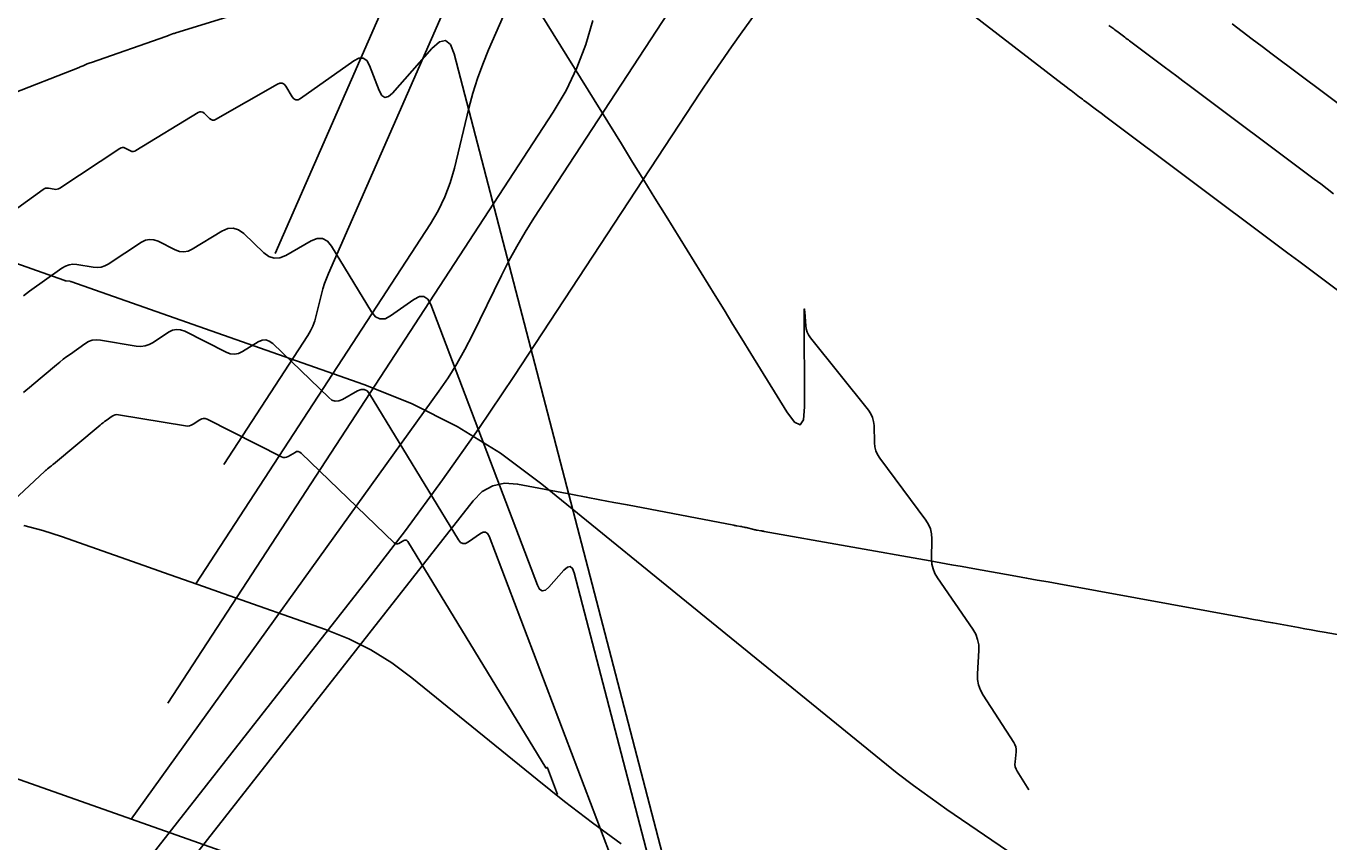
# Model space of a CAD drawing. Extents: x 1005228 to 1008882, y 1883389 to 1885754.
# Drawn here: x 1007626.7 to 1007678.8, y 1884810.1 to 1884842.7 of the extents above; entities that cross this region are included whole.
import ezdxf

# ---------------------------------------------------------------- set-up
doc = ezdxf.new("R2010")
doc.units = 0
for name, color, linetype in [('ATDIMS', 7, 'Continuous'), ('C-ANNO-NOTE', 7, 'Continuous'), ('S_BRIDGE', 7, 'Continuous'), ('TSOBSTACLE', 7, 'Continuous')]:
    doc.layers.add(name, color=color, linetype=linetype)

msp = doc.modelspace()

# ---------------------------------------------------------------- linework, layer by layer
at = {"layer": 'ATDIMS'}
for points in [[(1007649.687, 1884852.107), (1007645.16, 1884841.782), (1007644.925, 1884841.213), (1007644.716, 1884840.634), (1007644.533, 1884840.047), (1007644.375, 1884839.452), (1007643.797, 1884837.052), (1007643.628, 1884836.462), (1007643.411, 1884835.894), (1007643.146, 1884835.345), (1007642.833, 1884834.818), (1007633.44, 1884820.412)], [(1007625.325, 1884822.99), (1007627.4, 1884824.914), (1007627.428, 1884824.939), (1007627.456, 1884824.964), (1007627.485, 1884824.989), (1007627.515, 1884825.013), (1007627.633, 1884825.108), (1007627.663, 1884825.132), (1007627.692, 1884825.156), (1007627.722, 1884825.181), (1007627.751, 1884825.205), (1007629.618, 1884826.763), (1007629.675, 1884826.81), (1007629.733, 1884826.856), (1007629.791, 1884826.9), (1007629.851, 1884826.944), (1007630.09, 1884827.116), (1007630.151, 1884827.152), (1007630.216, 1884827.174), (1007630.284, 1884827.182), (1007630.355, 1884827.177), (1007633.031, 1884826.732), (1007633.111, 1884826.726), (1007633.188, 1884826.735), (1007633.262, 1884826.758), (1007633.332, 1884826.797), (1007633.608, 1884826.979), (1007633.678, 1884827.014), (1007633.749, 1884827.029), (1007633.821, 1884827.022), (1007633.894, 1884826.996), (1007636.873, 1884825.495), (1007636.942, 1884825.47), (1007637.011, 1884825.463), (1007637.079, 1884825.475), (1007637.146, 1884825.507), (1007637.414, 1884825.67), (1007637.479, 1884825.699), (1007637.542, 1884825.704), (1007637.602, 1884825.685), (1007637.66, 1884825.643), (1007641.383, 1884822.049), (1007641.425, 1884822.018), (1007641.47, 1884822.003), (1007641.517, 1884822.006), (1007641.566, 1884822.026), (1007641.766, 1884822.141), (1007641.814, 1884822.16), (1007641.857, 1884822.159), (1007641.894, 1884822.139), (1007641.927, 1884822.099), (1007647.444, 1884813.04), (1007647.449, 1884813.034), (1007647.454, 1884813.031), (1007647.46, 1884813.032), (1007647.467, 1884813.035), (1007647.495, 1884813.055), (1007647.501, 1884813.058), (1007647.507, 1884813.058), (1007647.511, 1884813.055), (1007647.515, 1884813.048), (1007647.923, 1884811.973)]]:
    msp.add_lwpolyline(points, dxfattribs=at)
at = {"layer": 'C-ANNO-NOTE'}
for points in [[(1007666.22, 1884809.525), (1007663.502, 1884811.379), (1007662.827, 1884811.85), (1007662.163, 1884812.334), (1007661.51, 1884812.833), (1007660.866, 1884813.346), (1007647.292, 1884824.401), (1007645.642, 1884825.633), (1007643.904, 1884826.708), (1007642.079, 1884827.628), (1007640.166, 1884828.392), (1007628.436, 1884832.507), (1007628.414, 1884832.515), (1007628.409, 1884832.517), (1007628.403, 1884832.518), (1007628.255, 1884832.537), (1007628.23, 1884832.541), (1007628.205, 1884832.546), (1007628.18, 1884832.553), (1007628.156, 1884832.561), (1007624.308, 1884833.92)], [(1007636.226, 1884809.088), (1007625.488, 1884812.885), (1007625.116, 1884813.005), (1007624.739, 1884813.105), (1007624.358, 1884813.186), (1007623.972, 1884813.246), (1007622.418, 1884813.447), (1007622.03, 1884813.486), (1007621.64, 1884813.505), (1007621.251, 1884813.503), (1007620.861, 1884813.48), (1007618.426, 1884813.272), (1007617.894, 1884813.207), (1007617.371, 1884813.106), (1007616.857, 1884812.967), (1007616.351, 1884812.792), (1007609.505, 1884810.141), (1007608.378, 1884809.696)]]:
    msp.add_lwpolyline(points, dxfattribs=at)
at = {"layer": 'S_BRIDGE'}
msp.add_lwpolyline([(1007650.463, 1884810.004), (1007649.324, 1884810.836), (1007648.203, 1884811.691), (1007647.099, 1884812.57), (1007642.091, 1884816.65), (1007641.291, 1884817.246), (1007640.449, 1884817.768), (1007639.564, 1884818.213), (1007638.637, 1884818.584), (1007634.543, 1884820.02), (1007633.746, 1884820.3), (1007632.95, 1884820.58), (1007632.153, 1884820.861), (1007631.357, 1884821.142), (1007628.065, 1884822.306), (1007627.317, 1884822.548), (1007626.559, 1884822.75)], dxfattribs=at)
at = {"layer": 'TSOBSTACLE'}
for points in [[(1007646.784, 1884869.042), (1007646.72, 1884868.361), (1007645.712, 1884859.882), (1007645.647, 1884859.276), (1007645.597, 1884858.669), (1007645.561, 1884858.061), (1007645.54, 1884857.452), (1007645.485, 1884855.015), (1007645.442, 1884854.412), (1007645.342, 1884853.821), (1007645.184, 1884853.244), (1007644.968, 1884852.679), (1007636.616, 1884833.63)], [(1007634.559, 1884825.19), (1007637.92, 1884830.343), (1007638.032, 1884830.532), (1007638.126, 1884830.728), (1007638.204, 1884830.932), (1007638.264, 1884831.143), (1007638.471, 1884832.001), (1007638.528, 1884832.214), (1007638.593, 1884832.424), (1007638.668, 1884832.631), (1007638.752, 1884832.835), (1007647.328, 1884852.393)], [(1007657.596, 1884845.689), (1007655.307, 1884842.505), (1007654.882, 1884841.907), (1007654.464, 1884841.306), (1007654.052, 1884840.7), (1007653.646, 1884840.089), (1007646.167, 1884828.708), (1007644.765, 1884826.622), (1007643.321, 1884824.567), (1007641.834, 1884822.543), (1007640.304, 1884820.549), (1007629.226, 1884806.419)], [(1007684.687, 1884827.993), (1007678.009, 1884833), (1007677.578, 1884833.324), (1007677.146, 1884833.647), (1007677.038, 1884833.728), (1007676.93, 1884833.809), (1007676.822, 1884833.89), (1007676.714, 1884833.971), (1007669.862, 1884839.105), (1007669.675, 1884839.245), (1007669.488, 1884839.386), (1007669.045, 1884839.718), (1007668.986, 1884839.762), (1007668.927, 1884839.806), (1007668.868, 1884839.851), (1007668.81, 1884839.895), (1007668.469, 1884840.152), (1007668.445, 1884840.17), (1007668.396, 1884840.206), (1007668.15, 1884840.39), (1007668.12, 1884840.413), (1007668.114, 1884840.418), (1007661.704, 1884845.369)], [(1007630.855, 1884810.987), (1007643.167, 1884828.114), (1007643.54, 1884828.657), (1007643.89, 1884829.215), (1007644.215, 1884829.788), (1007644.516, 1884830.375), (1007645.672, 1884832.75), (1007645.971, 1884833.339), (1007646.287, 1884833.918), (1007646.621, 1884834.487), (1007646.972, 1884835.045), (1007653.048, 1884844.362)], [(1007666.782, 1884812.163), (1007666.315, 1884812.903), (1007666.269, 1884812.991), (1007666.238, 1884813.083), (1007666.224, 1884813.179), (1007666.227, 1884813.279), (1007666.268, 1884813.685), (1007666.27, 1884813.785), (1007666.255, 1884813.881), (1007666.224, 1884813.972), (1007666.177, 1884814.06), (1007664.955, 1884815.949), (1007664.845, 1884816.15), (1007664.771, 1884816.359), (1007664.731, 1884816.578), (1007664.726, 1884816.807), (1007664.777, 1884817.739), (1007664.772, 1884817.966), (1007664.73, 1884818.184), (1007664.652, 1884818.391), (1007664.538, 1884818.589), (1007663.118, 1884820.647), (1007663.016, 1884820.82), (1007662.944, 1884821.003), (1007662.902, 1884821.194), (1007662.89, 1884821.395), (1007662.9, 1884822.216), (1007662.886, 1884822.416), (1007662.842, 1884822.606), (1007662.767, 1884822.786), (1007662.66, 1884822.956), (1007660.818, 1884825.44), (1007660.728, 1884825.582), (1007660.662, 1884825.733), (1007660.621, 1884825.892), (1007660.603, 1884826.059), (1007660.583, 1884826.745), (1007660.565, 1884826.912), (1007660.521, 1884827.07), (1007660.452, 1884827.218), (1007660.358, 1884827.357), (1007658.037, 1884830.262), (1007657.962, 1884830.371), (1007657.906, 1884830.487), (1007657.868, 1884830.61), (1007657.849, 1884830.741), (1007657.81, 1884831.278), (1007657.802, 1884831.379), (1007657.796, 1884831.412), (1007657.793, 1884831.378), (1007657.792, 1884831.277), (1007657.8, 1884827.496), (1007657.757, 1884826.977), (1007657.625, 1884826.77), (1007657.404, 1884826.876), (1007657.094, 1884827.295), (1007655.656, 1884829.629), (1007655.298, 1884830.209), (1007654.94, 1884830.79), (1007654.582, 1884831.37), (1007654.223, 1884831.95), (1007652.262, 1884835.126), (1007651.815, 1884835.848), (1007651.369, 1884836.571), (1007650.922, 1884837.293), (1007650.474, 1884838.015), (1007646.955, 1884843.69)], [(1007635.732, 1884843.413), (1007632.646, 1884842.466), (1007632.612, 1884842.455), (1007632.578, 1884842.444), (1007632.545, 1884842.432), (1007632.512, 1884842.42), (1007632.38, 1884842.37), (1007632.347, 1884842.358), (1007632.314, 1884842.346), (1007632.28, 1884842.334), (1007632.247, 1884842.322), (1007629.263, 1884841.281), (1007629.222, 1884841.267), (1007629.181, 1884841.251), (1007629.141, 1884841.235), (1007629.101, 1884841.218), (1007628.94, 1884841.15), (1007628.9, 1884841.133), (1007628.86, 1884841.116), (1007628.82, 1884841.099), (1007628.779, 1884841.083), (1007625.913, 1884839.952)], [(1007649.329, 1884842.961), (1007649.052, 1884841.993), (1007648.696, 1884841.059), (1007648.26, 1884840.159), (1007647.746, 1884839.293), (1007632.32, 1884815.635)], [(1007669.986, 1884842.764), (1007670.178, 1884842.62), (1007670.226, 1884842.584), (1007670.307, 1884842.524), (1007670.339, 1884842.5), (1007670.355, 1884842.487), (1007670.616, 1884842.291), (1007670.664, 1884842.254), (1007670.713, 1884842.217), (1007670.762, 1884842.181), (1007670.811, 1884842.144), (1007672.2, 1884841.103), (1007672.448, 1884840.917), (1007672.695, 1884840.731), (1007672.943, 1884840.546), (1007673.191, 1884840.36), (1007678.197, 1884836.608), (1007678.457, 1884836.414), (1007678.716, 1884836.22), (1007678.975, 1884836.026)], [(1007679.68, 1884839.246), (1007676.52, 1884841.615), (1007676.118, 1884841.916), (1007675.716, 1884842.217), (1007675.314, 1884842.519), (1007674.912, 1884842.82)], [(1007625.051, 1884834.556), (1007627.332, 1884836.193), (1007627.381, 1884836.222), (1007627.434, 1884836.24), (1007627.488, 1884836.247), (1007627.546, 1884836.243), (1007627.781, 1884836.204), (1007627.839, 1884836.199), (1007627.894, 1884836.205), (1007627.947, 1884836.222), (1007627.998, 1884836.25), (1007630.405, 1884837.839), (1007630.456, 1884837.865), (1007630.509, 1884837.876), (1007630.562, 1884837.872), (1007630.617, 1884837.852), (1007630.836, 1884837.741), (1007630.89, 1884837.721), (1007630.944, 1884837.716), (1007630.997, 1884837.726), (1007631.05, 1884837.75), (1007633.538, 1884839.269), (1007633.601, 1884839.297), (1007633.663, 1884839.302), (1007633.721, 1884839.284), (1007633.777, 1884839.243), (1007633.996, 1884839.031), (1007634.052, 1884838.99), (1007634.111, 1884838.971), (1007634.173, 1884838.975), (1007634.238, 1884839.001), (1007636.707, 1884840.411), (1007636.808, 1884840.451), (1007636.898, 1884840.45), (1007636.978, 1884840.408), (1007637.047, 1884840.324), (1007637.302, 1884839.905), (1007637.37, 1884839.823), (1007637.447, 1884839.784), (1007637.534, 1884839.789), (1007637.629, 1884839.837), (1007639.769, 1884841.346), (1007639.972, 1884841.45), (1007640.144, 1884841.452), (1007640.285, 1884841.354), (1007640.396, 1884841.154), (1007640.775, 1884840.155), (1007640.881, 1884839.962), (1007641.006, 1884839.881), (1007641.152, 1884839.912), (1007641.319, 1884840.056), (1007642.894, 1884841.84), (1007643.191, 1884842.099), (1007643.438, 1884842.151), (1007643.635, 1884841.993), (1007643.782, 1884841.628), (1007657.974, 1884787.066)], [(1007626.549, 1884831.939), (1007626.669, 1884832.03), (1007626.791, 1884832.119), (1007628.086, 1884833.049), (1007628.224, 1884833.13), (1007628.37, 1884833.18), (1007628.523, 1884833.199), (1007628.683, 1884833.188), (1007629.337, 1884833.079), (1007629.497, 1884833.067), (1007629.651, 1884833.084), (1007629.799, 1884833.131), (1007629.94, 1884833.207), (1007631.264, 1884834.082), (1007631.427, 1884834.164), (1007631.593, 1884834.198), (1007631.761, 1884834.183), (1007631.932, 1884834.121), (1007632.623, 1884833.773), (1007632.794, 1884833.71), (1007632.964, 1884833.693), (1007633.132, 1884833.723), (1007633.298, 1884833.801), (1007634.487, 1884834.527), (1007634.719, 1884834.629), (1007634.942, 1884834.647), (1007635.156, 1884834.581), (1007635.36, 1884834.43), (1007636.159, 1884833.659), (1007636.364, 1884833.507), (1007636.58, 1884833.439), (1007636.805, 1884833.452), (1007637.041, 1884833.549), (1007638.066, 1884834.134), (1007638.305, 1884834.229), (1007638.518, 1884834.226), (1007638.707, 1884834.125), (1007638.87, 1884833.927), (1007640.473, 1884831.294), (1007640.632, 1884831.101), (1007640.813, 1884831.01), (1007641.015, 1884831.022), (1007641.238, 1884831.135), (1007642.173, 1884831.795), (1007642.39, 1884831.905), (1007642.574, 1884831.908), (1007642.725, 1884831.803), (1007642.843, 1884831.59), (1007647.112, 1884820.355), (1007647.201, 1884820.191), (1007647.308, 1884820.122), (1007647.432, 1884820.149), (1007647.573, 1884820.271), (1007648.175, 1884820.952), (1007648.313, 1884821.073), (1007648.429, 1884821.097), (1007648.521, 1884821.024), (1007648.59, 1884820.853), (1007655.224, 1884795.346)], [(1007652.279, 1884803.633), (1007645.179, 1884822.319), (1007645.118, 1884822.429), (1007645.04, 1884822.483), (1007644.946, 1884822.482), (1007644.834, 1884822.425), (1007644.352, 1884822.085), (1007644.238, 1884822.027), (1007644.134, 1884822.021), (1007644.041, 1884822.068), (1007643.959, 1884822.167), (1007640.398, 1884828.013), (1007640.3, 1884828.132), (1007640.187, 1884828.192), (1007640.059, 1884828.194), (1007639.916, 1884828.137), (1007639.314, 1884827.793), (1007639.166, 1884827.733), (1007639.025, 1884827.724), (1007638.891, 1884827.767), (1007638.763, 1884827.862), (1007636.52, 1884830.027), (1007636.384, 1884830.127), (1007636.242, 1884830.171), (1007636.093, 1884830.159), (1007635.938, 1884830.091), (1007635.306, 1884829.705), (1007635.147, 1884829.631), (1007634.986, 1884829.602), (1007634.824, 1884829.618), (1007634.659, 1884829.679), (1007632.998, 1884830.516), (1007632.834, 1884830.576), (1007632.672, 1884830.59), (1007632.513, 1884830.557), (1007632.357, 1884830.478), (1007631.738, 1884830.069), (1007631.58, 1884829.984), (1007631.415, 1884829.931), (1007631.243, 1884829.912), (1007631.063, 1884829.926), (1007629.63, 1884830.164), (1007629.46, 1884830.176), (1007629.298, 1884830.156), (1007629.143, 1884830.103), (1007628.996, 1884830.016), (1007628.424, 1884829.606), (1007628.282, 1884829.502), (1007628.142, 1884829.396), (1007628.004, 1884829.287), (1007627.868, 1884829.175), (1007626.883, 1884828.352), (1007626.769, 1884828.258), (1007626.656, 1884828.165), (1007626.542, 1884828.071)], [(1007627.45, 1884801.935), (1007644.537, 1884823.73), (1007644.907, 1884824.101), (1007645.328, 1884824.337), (1007645.8, 1884824.437), (1007646.323, 1884824.4), (1007648.518, 1884823.983), (1007649.067, 1884823.879), (1007649.616, 1884823.774), (1007650.165, 1884823.67), (1007650.713, 1884823.565), (1007654.97, 1884822.753), (1007655, 1884822.747), (1007655.031, 1884822.742), (1007655.061, 1884822.736), (1007655.091, 1884822.731), (1007655.235, 1884822.708), (1007655.254, 1884822.705), (1007655.273, 1884822.702), (1007655.292, 1884822.698), (1007655.311, 1884822.694), (1007655.386, 1884822.676), (1007655.423, 1884822.668), (1007655.461, 1884822.659), (1007655.775, 1884822.583), (1007655.81, 1884822.575), (1007655.844, 1884822.568), (1007655.879, 1884822.561), (1007655.914, 1884822.555), (1007656.053, 1884822.532), (1007656.088, 1884822.526), (1007656.123, 1884822.52), (1007656.158, 1884822.514), (1007656.193, 1884822.508), (1007662.827, 1884821.327), (1007663.256, 1884821.25), (1007663.685, 1884821.174), (1007664.114, 1884821.097), (1007664.543, 1884821.021), (1007666.259, 1884820.714), (1007666.688, 1884820.638), (1007667.117, 1884820.56), (1007667.546, 1884820.483), (1007667.975, 1884820.405), (1007675.509, 1884819.034), (1007675.766, 1884818.987), (1007676.024, 1884818.94), (1007676.281, 1884818.893), (1007676.538, 1884818.846), (1007677.567, 1884818.658), (1007677.824, 1884818.611), (1007678.082, 1884818.565), (1007678.339, 1884818.518), (1007678.597, 1884818.473), (1007688.068, 1884816.788)]]:
    msp.add_lwpolyline(points, dxfattribs=at)

doc.saveas('drawing.dxf')
